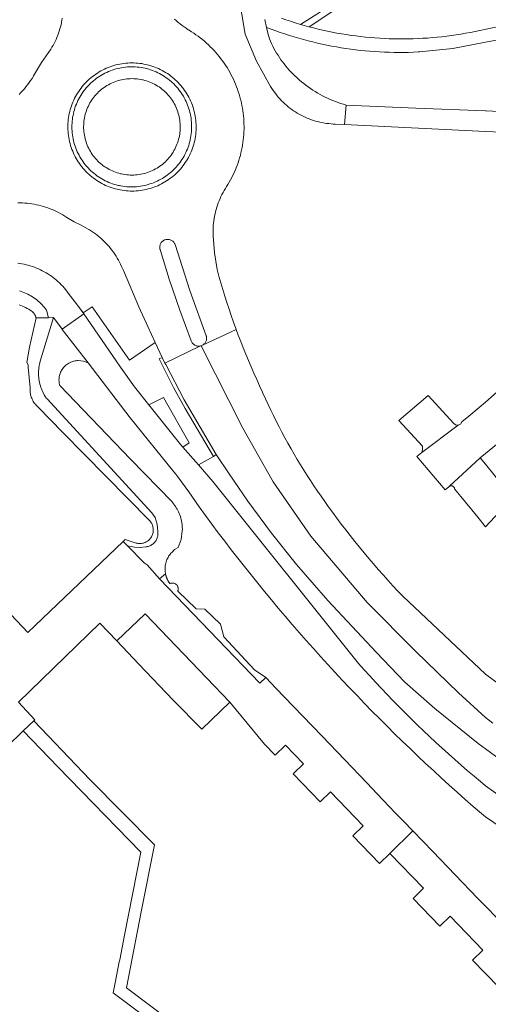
# Model space of a CAD drawing. Extents: x 146402 to 164798, y 455483 to 464134.
# Tile 315 of 575: x 158442 to 158500, y 460355 to 460479. Entities that reach past the tile are written whole.
import ezdxf

# ---------------------------------------------------------------- set-up
doc = ezdxf.new("R2010")
doc.units = 0
doc.header["$LTSCALE"] = 0.2
for name, color, linetype, lineweight in [('B-XX-VH-VERHARDING_ASFALT-GV', 252, 'CONTINUOUS', 18), ('B-XX-VH-VERHARDING_BETONSTRAATSTEEN-GV', 252, 'CONTINUOUS', 18), ('B-XX-VH-VERHARDING_HALFVERHARDING-GV', 252, 'CONTINUOUS', 18), ('B-XX-VH-VERHARDING_STRAATBAKSTEEN-GV', 252, 'CONTINUOUS', 18), ('B-XX-VH-VERHARDING_TEGEL-GV', 252, 'CONTINUOUS', 18)]:
    doc.layers.add(name, color=color, linetype=linetype, lineweight=lineweight)

msp = doc.modelspace()

# ---------------------------------------------------------------- linework, layer by layer
at = {"layer": 'B-XX-VH-VERHARDING_ASFALT-GV'}
for points in [[(158469.026, 460482.043), (158469.867, 460477.051), (158471.315, 460473.692), (158473.068, 460470.482), (158473.217, 460470.245), (158473.372, 460470.013), (158473.534, 460469.785), (158473.703, 460469.561), (158473.877, 460469.343), (158474.058, 460469.13), (158474.245, 460468.922), (158474.438, 460468.719), (158474.637, 460468.522), (158474.841, 460468.331), (158475.05, 460468.146), (158475.265, 460467.966), (158475.485, 460467.793), (158475.709, 460467.626), (158475.939, 460467.466), (158476.172, 460467.313), (158476.41, 460467.166), (158476.653, 460467.026), (158476.899, 460466.893), (158477.148, 460466.767), (158477.402, 460466.648), (158477.658, 460466.537), (158477.918, 460466.433), (158478.18, 460466.337), (158478.446, 460466.247), (158478.713, 460466.166), (158478.983, 460466.092), (158479.255, 460466.027), (158479.528, 460465.968), (158479.804, 460465.918), (158480.08, 460465.876), (158480.311, 460465.846), (158480.358, 460465.841), (158480.636, 460465.815), (158480.915, 460465.796), (158481.138, 460465.787), (158482.33, 460465.729), (158482.533, 460468.16), (158482.52, 460468.164), (158482.182, 460468.264), (158481.847, 460468.373), (158481.515, 460468.489), (158481.185, 460468.612), (158480.858, 460468.743), (158480.534, 460468.881), (158480.213, 460469.027), (158479.896, 460469.18), (158479.582, 460469.34), (158479.272, 460469.507), (158478.966, 460469.681), (158478.664, 460469.862), (158478.366, 460470.05), (158478.073, 460470.244), (158477.784, 460470.445), (158477.499, 460470.653), (158477.219, 460470.867), (158476.945, 460471.087), (158476.675, 460471.314), (158476.592, 460471.386), (158476.343, 460471.609), (158476.1, 460471.837), (158475.862, 460472.071), (158475.63, 460472.311), (158475.404, 460472.557), (158475.183, 460472.807), (158474.969, 460473.063), (158474.761, 460473.324), (158474.56, 460473.59), (158474.364, 460473.861), (158474.175, 460474.136), (158473.993, 460474.416), (158473.818, 460474.7), (158473.649, 460474.988), (158473.488, 460475.28), (158473.333, 460475.576), (158473.186, 460475.876), (158473.046, 460476.179), (158472.913, 460476.485), (158472.734, 460477.193), (158472.569, 460477.905), (158472.359, 460478.913)], [(158441.382, 460455.915), (158441.676, 460455.913), (158441.971, 460455.903), (158442.265, 460455.885), (158442.558, 460455.86), (158442.851, 460455.826), (158443.143, 460455.784), (158443.433, 460455.735), (158443.722, 460455.677), (158444.009, 460455.612), (158444.295, 460455.539), (158444.578, 460455.459), (158444.859, 460455.37), (158445.138, 460455.274), (158445.414, 460455.171), (158445.687, 460455.06), (158445.956, 460454.941), (158446.223, 460454.816), (158446.486, 460454.683), (158446.745, 460454.543), (158447.001, 460454.396), (158447.252, 460454.242), (158447.499, 460454.082), (158448.416, 460453.533), (158449.318, 460453.09), (158450.21, 460452.626), (158450.367, 460452.528), (158450.614, 460452.367), (158450.856, 460452.2), (158451.093, 460452.026), (158451.326, 460451.845), (158451.553, 460451.659), (158451.776, 460451.466), (158451.993, 460451.267), (158452.204, 460451.063), (158452.41, 460450.852), (158452.61, 460450.636), (158452.805, 460450.415), (158452.993, 460450.189), (158453.175, 460449.958), (158453.35, 460449.721), (158453.519, 460449.481), (158453.682, 460449.235), (158453.837, 460448.985), (158453.986, 460448.731), (158454.128, 460448.474), (158454.263, 460448.212), (158454.391, 460447.947), (158454.511, 460447.678), (158454.624, 460447.407), (158454.73, 460447.132), (158456.545, 460442.886), (158457.662, 460440.412), (158458.577, 460438.407), (158458.584, 460438.392), (158459.461, 460436.513), (158459.818, 460435.81), (158464.205, 460437.919), (158464.357, 460437.989), (158464.271, 460437.965), (158464.183, 460437.949), (158464.095, 460437.942), (158464.005, 460437.942), (158463.917, 460437.949), (158463.829, 460437.966), (158463.743, 460437.989), (158463.659, 460438.021), (158463.579, 460438.059), (158463.502, 460438.105), (158463.43, 460438.157), (158463.363, 460438.216), (158463.301, 460438.28), (158463.246, 460438.35), (158463.196, 460438.424), (158463.154, 460438.503), (158463.119, 460438.585), (158461.667, 460442.446), (158460.344, 460446.354), (158459.205, 460450.043), (158459.192, 460450.091), (158459.174, 460450.178), (158459.163, 460450.266), (158459.161, 460450.355), (158459.167, 460450.444), (158459.18, 460450.532), (158459.202, 460450.619), (158459.231, 460450.703), (158459.267, 460450.784), (158459.311, 460450.862), (158459.362, 460450.935), (158459.419, 460451.004), (158459.481, 460451.067), (158459.55, 460451.124), (158459.623, 460451.175), (158459.7, 460451.22), (158459.781, 460451.257), (158459.865, 460451.286), (158459.951, 460451.308), (158460.04, 460451.323), (158460.128, 460451.329), (158460.218, 460451.327), (158460.306, 460451.317), (158460.393, 460451.3), (158460.479, 460451.275), (158460.562, 460451.242), (158460.641, 460451.201), (158460.717, 460451.154), (158460.788, 460451.1), (158460.854, 460451.041), (158460.914, 460450.975), (158460.968, 460450.904), (158461.016, 460450.829), (158461.057, 460450.75), (158461.09, 460450.667), (158462.919, 460444.905), (158465.001, 460439.229), (158465.01, 460439.198), (158465.03, 460439.111), (158465.041, 460439.023), (158465.045, 460438.934), (158465.041, 460438.845), (158465.029, 460438.756), (158465.009, 460438.67), (158464.981, 460438.585), (158464.946, 460438.503), (158464.904, 460438.424), (158464.855, 460438.35), (158464.799, 460438.28), (158464.737, 460438.216), (158464.67, 460438.157), (158464.598, 460438.105), (158466.712, 460439.081), (158468.758, 460440.026), (158468.716, 460440.139), (158468.424, 460440.951), (158468.14, 460441.765), (158467.863, 460442.582), (158467.594, 460443.401), (158467.333, 460444.223), (158467.079, 460445.047), (158466.832, 460445.873), (158466.594, 460446.702), (158466.363, 460447.533), (158466.021, 460449.644), (158465.86, 460451.777), (158465.854, 460451.93), (158465.849, 460452.22), (158465.852, 460452.509), (158465.863, 460452.798), (158465.882, 460453.087), (158465.909, 460453.374), (158465.944, 460453.662), (158465.987, 460453.948), (158466.038, 460454.232), (158466.097, 460454.516), (158466.163, 460454.797), (158466.238, 460455.077), (158466.319, 460455.354), (158466.409, 460455.629), (158466.506, 460455.902), (158466.611, 460456.171), (158466.723, 460456.438), (158466.842, 460456.701), (158466.969, 460456.962), (158467.103, 460457.218), (158467.243, 460457.471), (158467.391, 460457.719), (158467.546, 460457.964), (158467.707, 460458.204), (158467.877, 460458.49), (158468.04, 460458.78), (158468.196, 460459.073), (158468.345, 460459.371), (158468.486, 460459.672), (158468.621, 460459.976), (158468.748, 460460.283), (158468.867, 460460.594), (158468.979, 460460.907), (158469.084, 460461.223), (158469.181, 460461.541), (158469.27, 460461.861), (158469.351, 460462.183), (158469.425, 460462.508), (158469.491, 460462.834), (158469.549, 460463.161), (158469.599, 460463.49), (158469.641, 460463.82), (158469.675, 460464.151), (158469.702, 460464.482), (158469.72, 460464.814), (158469.73, 460465.146), (158469.733, 460465.479), (158469.727, 460465.812), (158469.713, 460466.144), (158469.692, 460466.476), (158469.662, 460466.807), (158469.624, 460467.137), (158469.579, 460467.467), (158469.525, 460467.795), (158469.464, 460468.122), (158469.395, 460468.447), (158469.318, 460468.771), (158469.291, 460468.876), (158469.206, 460469.201), (158469.113, 460469.523), (158469.012, 460469.843), (158468.903, 460470.161), (158468.788, 460470.476), (158468.664, 460470.788), (158468.533, 460471.097), (158468.395, 460471.403), (158468.25, 460471.706), (158468.097, 460472.005), (158467.938, 460472.3), (158467.771, 460472.592), (158467.598, 460472.879), (158467.417, 460473.162), (158467.23, 460473.441), (158467.037, 460473.715), (158466.837, 460473.985), (158466.63, 460474.249), (158466.418, 460474.509), (158466.199, 460474.764), (158465.974, 460475.013), (158465.743, 460475.257), (158465.507, 460475.495), (158465.265, 460475.728), (158465.017, 460475.954), (158464.764, 460476.175), (158464.506, 460476.39), (158464.243, 460476.598), (158463.975, 460476.801), (158463.703, 460476.996), (158463.425, 460477.185), (158463.143, 460477.368), (158462.857, 460477.544), (158462.808, 460477.573), (158462.729, 460477.624), (158462.473, 460477.795), (158462.221, 460477.973), (158461.974, 460478.157), (158461.731, 460478.348), (158461.494, 460478.544), (158461.262, 460478.747), (158461.035, 460478.956)], [(158446.945, 460479.077), (158446.902, 460478.801), (158446.851, 460478.527), (158446.792, 460478.253), (158446.725, 460477.982), (158446.651, 460477.713), (158446.569, 460477.446), (158446.479, 460477.181), (158446.382, 460476.919), (158446.277, 460476.66), (158446.165, 460476.404), (158446.045, 460476.151), (158445.919, 460475.902), (158445.785, 460475.657), (158445.644, 460475.415), (158445.497, 460475.178), (158444.941, 460474.331), (158444.357, 460473.503), (158443.85, 460472.664), (158443.354, 460471.819), (158443.334, 460471.786), (158443.159, 460471.514), (158442.979, 460471.245), (158442.791, 460470.982), (158442.598, 460470.723), (158442.398, 460470.469), (158442.191, 460470.22), (158441.979, 460469.977), (158441.76, 460469.738), (158441.536, 460469.506)], [(158522.089, 460466.297), (158500.071, 460467.437), (158500.001, 460467.441), (158499.998, 460467.441), (158491.286, 460467.8), (158482.533, 460468.16), (158482.33, 460465.729), (158500, 460464.864), (158521.919, 460463.932)], [(158441.578, 460444.859), (158441.793, 460444.793), (158442.005, 460444.72), (158442.214, 460444.639), (158442.42, 460444.551), (158442.623, 460444.455), (158442.822, 460444.352), (158443.018, 460444.243), (158443.209, 460444.126), (158443.397, 460444.003), (158443.58, 460443.873), (158443.758, 460443.736), (158443.931, 460443.594), (158444.098, 460443.445), (158444.261, 460443.29), (158444.418, 460443.13), (158444.569, 460442.964), (158444.714, 460442.793), (158444.853, 460442.617), (158444.985, 460442.436), (158445.207, 460441.484), (158445.856, 460441.519), (158446.947, 460440.05), (158449.642, 460442.011), (158448.85, 460443.057), (158447.68, 460444.602), (158447.519, 460444.819), (158447.352, 460445.032), (158447.179, 460445.239), (158447, 460445.441), (158446.815, 460445.637), (158446.624, 460445.829), (158446.428, 460446.014), (158446.226, 460446.194), (158446.019, 460446.367), (158445.806, 460446.534), (158445.589, 460446.695), (158445.368, 460446.849), (158445.142, 460446.997), (158444.911, 460447.138), (158444.677, 460447.272), (158444.438, 460447.399), (158444.196, 460447.519), (158443.951, 460447.632), (158443.702, 460447.737), (158443.451, 460447.835), (158443.196, 460447.926), (158442.939, 460448.009), (158442.68, 460448.084), (158442.418, 460448.152), (158442.155, 460448.211), (158441.89, 460448.263), (158441.623, 460448.308), (158441.356, 460448.344)], [(158511.503, 460374.64), (158500, 460382.817), (158499.391, 460383.322), (158498.573, 460384.008), (158497.76, 460384.7), (158496.953, 460385.398), (158496.151, 460386.102), (158495.355, 460386.813), (158494.563, 460387.529), (158493.777, 460388.251), (158492.997, 460388.979), (158492.222, 460389.713), (158491.453, 460390.453), (158490.689, 460391.198), (158489.93, 460391.949), (158489.178, 460392.706), (158488.431, 460393.468), (158487.69, 460394.236), (158486.954, 460395.01), (158486.225, 460395.789), (158485.501, 460396.573), (158484.783, 460397.363), (158484.071, 460398.158), (158465.806, 460420.98), (158464.011, 460423.034), (158462.042, 460425.286), (158461.812, 460425.548), (158457.808, 460430.585), (158456.017, 460432.838), (158454.261, 460435.321), (158449.582, 460442.121), (158449.571, 460442.136), (158448.85, 460443.057), (158449.642, 460442.011), (158446.947, 460440.05), (158446.951, 460440.045), (158450.191, 460435.827), (158455.458, 460428.929), (158460.925, 460422.187), (158461.187, 460421.875), (158461.449, 460421.562), (158462.795, 460419.689), (158464.098, 460417.786), (158464.89, 460416.702), (158465.689, 460415.622), (158466.494, 460414.547), (158467.305, 460413.477), (158468.123, 460412.412), (158468.947, 460411.351), (158469.777, 460410.296), (158470.614, 460409.245), (158471.457, 460408.2), (158472.306, 460407.16), (158473.161, 460406.124), (158474.023, 460405.094), (158474.89, 460404.069), (158475.764, 460403.049), (158476.643, 460402.034), (158477.529, 460401.025), (158478.421, 460400.021), (158479.319, 460399.022), (158480.222, 460398.029), (158481.132, 460397.041), (158482.047, 460396.058), (158482.968, 460395.081), (158483.895, 460394.109), (158484.828, 460393.143), (158485.767, 460392.183), (158486.711, 460391.228), (158487.661, 460390.279), (158488.617, 460389.335), (158489.578, 460388.397), (158490.545, 460387.465), (158491.517, 460386.539), (158492.495, 460385.619), (158493.478, 460384.704), (158494.466, 460383.795), (158495.46, 460382.892), (158496.46, 460381.995), (158497.465, 460381.104), (158498.475, 460380.219), (158499.49, 460379.34), (158500.002, 460378.901), (158510.936, 460371.486)], [(158502.709, 460394.791), (158499.99, 460396.811), (158489.624, 460406.586), (158489.028, 460407.216), (158488.403, 460407.888), (158487.785, 460408.565), (158487.172, 460409.248), (158486.565, 460409.936), (158485.964, 460410.63), (158485.369, 460411.328), (158484.78, 460412.032), (158484.197, 460412.741), (158483.621, 460413.455), (158483.051, 460414.174), (158482.487, 460414.898), (158481.929, 460415.626), (158481.378, 460416.36), (158480.833, 460417.098), (158480.295, 460417.841), (158479.763, 460418.589), (158479.383, 460419.128), (158478.938, 460419.772), (158478.5, 460420.42), (158478.068, 460421.073), (158477.643, 460421.73), (158477.225, 460422.391), (158476.814, 460423.057), (158476.409, 460423.726), (158476.012, 460424.4), (158475.621, 460425.078), (158475.238, 460425.76), (158474.861, 460426.445), (158474.491, 460427.135), (158474.128, 460427.828), (158473.773, 460428.525), (158473.424, 460429.225), (158473.083, 460429.929), (158472.749, 460430.637), (158472.422, 460431.348), (158472.103, 460432.062), (158472.044, 460432.187), (158471.678, 460432.968), (158471.319, 460433.752), (158470.968, 460434.54), (158470.624, 460435.33), (158470.288, 460436.124), (158469.959, 460436.922), (158469.637, 460437.722), (158469.323, 460438.525), (158469.016, 460439.331), (158468.758, 460440.026), (158466.712, 460439.081), (158464.598, 460438.105), (158464.521, 460438.059), (158464.441, 460438.02), (158464.357, 460437.989), (158469.576, 460427.641), (158473.394, 460420.941), (158478.116, 460414.128), (158485.166, 460405.801), (158491.251, 460399.663), (158496.604, 460394.446), (158500, 460391.353), (158500.943, 460390.669)], [(158500.943, 460390.669), (158500, 460391.353), (158496.604, 460394.446), (158491.251, 460399.663), (158485.166, 460405.801), (158478.116, 460414.128), (158473.394, 460420.941), (158469.576, 460427.641), (158464.357, 460437.989), (158464.205, 460437.919), (158459.818, 460435.81), (158459.917, 460435.616), (158462.237, 460431.223), (158466.244, 460424.356), (158467.852, 460421.931), (158468.481, 460420.987), (158470.21, 460418.514), (158473.19, 460414.467), (158476.326, 460410.57), (158480.259, 460406.028), (158485.711, 460400.17), (158486.284, 460399.569), (158489.874, 460395.803), (158493.657, 460392.498), (158499.106, 460388.103), (158500, 460387.451), (158502.344, 460385.741)]]:
    msp.add_lwpolyline(points, dxfattribs=at)
msp.add_lwpolyline([(158455.409, 460473.455), (158455.662, 460473.46), (158455.916, 460473.457), (158456.169, 460473.446), (158456.422, 460473.426), (158456.674, 460473.399), (158456.925, 460473.364), (158457.175, 460473.321), (158457.423, 460473.27), (158457.572, 460473.236), (158457.817, 460473.172), (158458.061, 460473.102), (158458.302, 460473.023), (158458.54, 460472.937), (158458.776, 460472.843), (158459.008, 460472.742), (158459.238, 460472.634), (158459.463, 460472.518), (158459.685, 460472.396), (158459.903, 460472.266), (158460.117, 460472.13), (158460.326, 460471.987), (158460.531, 460471.838), (158460.731, 460471.682), (158460.926, 460471.519), (158461.116, 460471.351), (158461.3, 460471.177), (158461.479, 460470.997), (158461.652, 460470.812), (158461.819, 460470.621), (158461.979, 460470.425), (158462.134, 460470.225), (158462.282, 460470.019), (158462.424, 460469.809), (158462.559, 460469.594), (158462.687, 460469.375), (158462.808, 460469.153), (158462.922, 460468.926), (158463.029, 460468.696), (158463.129, 460468.463), (158463.221, 460468.227), (158463.306, 460467.988), (158463.383, 460467.747), (158463.452, 460467.503), (158463.514, 460467.257), (158463.568, 460467.009), (158463.614, 460466.76), (158463.652, 460466.509), (158463.683, 460466.257), (158463.705, 460466.005), (158463.719, 460465.752), (158463.726, 460465.498), (158463.724, 460465.245), (158463.714, 460464.991), (158463.697, 460464.738), (158463.671, 460464.486), (158463.637, 460464.235), (158463.596, 460463.985), (158463.547, 460463.736), (158463.49, 460463.489), (158463.425, 460463.244), (158463.352, 460463.001), (158463.272, 460462.761), (158463.184, 460462.523), (158463.089, 460462.288), (158462.986, 460462.056), (158462.876, 460461.828), (158462.759, 460461.603), (158462.635, 460461.382), (158462.504, 460461.165), (158462.366, 460460.952), (158462.222, 460460.743), (158462.071, 460460.54), (158461.914, 460460.341), (158461.75, 460460.147), (158461.581, 460459.958), (158461.405, 460459.775), (158461.224, 460459.598), (158461.038, 460459.426), (158460.846, 460459.26), (158460.649, 460459.101), (158460.447, 460458.948), (158460.24, 460458.801), (158460.029, 460458.661), (158459.814, 460458.527), (158459.594, 460458.4), (158459.37, 460458.281), (158459.143, 460458.168), (158458.913, 460458.063), (158458.679, 460457.965), (158458.442, 460457.874), (158458.202, 460457.791), (158457.96, 460457.716), (158457.716, 460457.648), (158457.47, 460457.588), (158457.222, 460457.536), (158456.972, 460457.492), (158456.721, 460457.455), (158456.469, 460457.427), (158456.216, 460457.406), (158455.963, 460457.394), (158455.71, 460457.389), (158455.456, 460457.392), (158455.203, 460457.404), (158454.95, 460457.423), (158454.698, 460457.451), (158454.447, 460457.486), (158454.197, 460457.529), (158453.949, 460457.58), (158453.81, 460457.612), (158453.565, 460457.675), (158453.321, 460457.746), (158453.08, 460457.824), (158452.842, 460457.91), (158452.606, 460458.004), (158452.373, 460458.105), (158452.144, 460458.213), (158451.918, 460458.328), (158451.696, 460458.451), (158451.478, 460458.58), (158451.264, 460458.716), (158451.055, 460458.859), (158450.85, 460459.008), (158450.65, 460459.164), (158450.455, 460459.326), (158450.265, 460459.494), (158450.081, 460459.668), (158449.902, 460459.848), (158449.729, 460460.033), (158449.562, 460460.224), (158449.401, 460460.42), (158449.246, 460460.62), (158449.098, 460460.826), (158448.956, 460461.036), (158448.821, 460461.251), (158448.692, 460461.469), (158448.571, 460461.692), (158448.457, 460461.918), (158448.35, 460462.148), (158448.25, 460462.381), (158448.158, 460462.617), (158448.073, 460462.856), (158447.995, 460463.098), (158447.926, 460463.341), (158447.864, 460463.587), (158447.81, 460463.835), (158447.764, 460464.084), (158447.725, 460464.335), (158447.695, 460464.586), (158447.672, 460464.839), (158447.658, 460465.092), (158447.651, 460465.345), (158447.653, 460465.599), (158447.662, 460465.852), (158447.68, 460466.105), (158447.705, 460466.358), (158447.739, 460466.609), (158447.78, 460466.859), (158447.829, 460467.108), (158447.886, 460467.355), (158447.951, 460467.6), (158448.023, 460467.843), (158448.104, 460468.083), (158448.191, 460468.321), (158448.286, 460468.556), (158448.389, 460468.788), (158448.499, 460469.017), (158448.615, 460469.242), (158448.739, 460469.463), (158448.87, 460469.68), (158449.008, 460469.893), (158449.152, 460470.101), (158449.303, 460470.305), (158449.46, 460470.504), (158449.623, 460470.698), (158449.793, 460470.887), (158449.968, 460471.07), (158450.149, 460471.247), (158450.335, 460471.419), (158450.527, 460471.585), (158450.724, 460471.745), (158450.926, 460471.898), (158451.133, 460472.045), (158451.344, 460472.185), (158451.559, 460472.319), (158451.779, 460472.446), (158452.002, 460472.566), (158452.229, 460472.678), (158452.46, 460472.784), (158452.694, 460472.882), (158452.93, 460472.973), (158453.17, 460473.056), (158453.412, 460473.131), (158453.656, 460473.199), (158453.902, 460473.26), (158454.15, 460473.312), (158454.4, 460473.356), (158454.651, 460473.393), (158454.903, 460473.422), (158455.155, 460473.442)], close=True, dxfattribs=at)
at = {"layer": 'B-XX-VH-VERHARDING_BETONSTRAATSTEEN-GV'}
for points in [[(158455.858, 460472.97), (158455.612, 460472.972), (158455.367, 460472.965), (158455.122, 460472.951), (158454.877, 460472.929), (158454.633, 460472.898), (158454.391, 460472.86), (158454.15, 460472.813), (158453.91, 460472.76), (158453.672, 460472.698), (158453.437, 460472.628), (158453.204, 460472.551), (158452.973, 460472.466), (158452.746, 460472.374), (158452.521, 460472.275), (158452.3, 460472.168), (158452.083, 460472.054), (158451.869, 460471.933), (158451.659, 460471.805), (158451.454, 460471.67), (158451.253, 460471.529), (158451.057, 460471.381), (158450.866, 460471.227), (158450.68, 460471.067), (158450.499, 460470.901), (158450.324, 460470.729), (158450.154, 460470.552), (158449.99, 460470.369), (158449.833, 460470.18), (158449.681, 460469.987), (158449.536, 460469.789), (158449.398, 460469.586), (158449.266, 460469.379), (158449.141, 460469.168), (158449.023, 460468.953), (158448.912, 460468.734), (158448.808, 460468.511), (158448.711, 460468.285), (158448.622, 460468.056), (158448.541, 460467.825), (158448.466, 460467.591), (158448.4, 460467.354), (158448.341, 460467.116), (158448.291, 460466.876), (158448.248, 460466.634), (158448.213, 460466.391), (158448.185, 460466.147), (158448.166, 460465.902), (158448.155, 460465.657), (158448.152, 460465.411), (158448.157, 460465.166), (158448.169, 460464.921), (158448.19, 460464.676), (158448.219, 460464.432), (158448.255, 460464.189), (158448.3, 460463.948), (158448.352, 460463.708), (158448.413, 460463.47), (158448.48, 460463.234), (158448.556, 460463), (158448.639, 460462.769), (158448.73, 460462.541), (158448.828, 460462.316), (158448.933, 460462.094), (158449.045, 460461.876), (158449.165, 460461.661), (158449.291, 460461.451), (158449.424, 460461.245), (158449.564, 460461.043), (158449.711, 460460.845), (158449.863, 460460.653), (158450.022, 460460.466), (158450.187, 460460.284), (158450.358, 460460.108), (158450.534, 460459.937), (158450.716, 460459.772), (158450.903, 460459.613), (158451.095, 460459.46), (158451.293, 460459.314), (158451.494, 460459.174), (158451.7, 460459.04), (158451.911, 460458.914), (158452.125, 460458.794), (158452.343, 460458.682), (158452.565, 460458.576), (158452.79, 460458.478), (158453.019, 460458.387), (158453.25, 460458.304), (158453.483, 460458.229), (158453.719, 460458.161), (158453.957, 460458.1), (158454.059, 460458.077), (158454.3, 460458.03), (158454.542, 460457.99), (158454.786, 460457.959), (158455.03, 460457.935), (158455.275, 460457.92), (158455.521, 460457.912), (158455.766, 460457.913), (158456.012, 460457.921), (158456.257, 460457.938), (158456.501, 460457.962), (158456.744, 460457.994), (158456.987, 460458.034), (158457.227, 460458.083), (158457.466, 460458.139), (158457.704, 460458.202), (158457.939, 460458.274), (158458.171, 460458.353), (158458.401, 460458.439), (158458.628, 460458.533), (158458.851, 460458.634), (158459.072, 460458.743), (158459.288, 460458.859), (158459.501, 460458.981), (158459.709, 460459.111), (158459.914, 460459.247), (158460.114, 460459.39), (158460.308, 460459.539), (158460.499, 460459.695), (158460.683, 460459.856), (158460.863, 460460.024), (158461.037, 460460.197), (158461.205, 460460.376), (158461.367, 460460.56), (158461.523, 460460.75), (158461.673, 460460.944), (158461.817, 460461.144), (158461.954, 460461.347), (158462.084, 460461.556), (158462.207, 460461.768), (158462.324, 460461.984), (158462.433, 460462.204), (158462.535, 460462.427), (158462.63, 460462.654), (158462.717, 460462.883), (158462.797, 460463.115), (158462.869, 460463.35), (158462.934, 460463.587), (158462.99, 460463.826), (158463.04, 460464.067), (158463.081, 460464.309), (158463.114, 460464.552), (158463.139, 460464.796), (158463.156, 460465.041), (158463.166, 460465.286), (158463.167, 460465.532), (158463.16, 460465.777), (158463.145, 460466.023), (158463.123, 460466.267), (158463.092, 460466.511), (158463.053, 460466.753), (158463.007, 460466.994), (158462.953, 460467.234), (158462.891, 460467.471), (158462.821, 460467.707), (158462.744, 460467.94), (158462.659, 460468.17), (158462.566, 460468.398), (158462.466, 460468.622), (158462.359, 460468.843), (158462.245, 460469.06), (158462.124, 460469.274), (158461.996, 460469.484), (158461.861, 460469.689), (158461.72, 460469.889), (158461.572, 460470.085), (158461.418, 460470.277), (158461.257, 460470.462), (158461.091, 460470.643), (158460.919, 460470.818), (158460.741, 460470.988), (158460.558, 460471.151), (158460.37, 460471.309), (158460.176, 460471.46), (158459.978, 460471.605), (158459.775, 460471.743), (158459.568, 460471.875), (158459.356, 460472), (158459.141, 460472.118), (158458.922, 460472.229), (158458.699, 460472.332), (158458.474, 460472.429), (158458.245, 460472.517), (158458.013, 460472.599), (158457.779, 460472.673), (158457.542, 460472.739), (158457.318, 460472.794), (158457.077, 460472.843), (158456.835, 460472.885), (158456.592, 460472.918), (158456.348, 460472.943), (158456.103, 460472.961)], [(158455.466, 460471.482), (158455.686, 460471.485), (158455.906, 460471.481), (158456.126, 460471.468), (158456.345, 460471.447), (158456.563, 460471.419), (158456.78, 460471.382), (158456.995, 460471.338), (158457.073, 460471.32), (158457.286, 460471.266), (158457.497, 460471.204), (158457.706, 460471.134), (158457.912, 460471.057), (158458.115, 460470.973), (158458.315, 460470.881), (158458.511, 460470.782), (158458.703, 460470.675), (158458.892, 460470.562), (158459.076, 460470.442), (158459.256, 460470.316), (158459.431, 460470.183), (158459.602, 460470.043), (158459.766, 460469.898), (158459.926, 460469.747), (158460.08, 460469.59), (158460.228, 460469.427), (158460.37, 460469.26), (158460.506, 460469.087), (158460.636, 460468.909), (158460.759, 460468.727), (158460.876, 460468.54), (158460.985, 460468.35), (158461.088, 460468.155), (158461.183, 460467.957), (158461.271, 460467.755), (158461.352, 460467.551), (158461.425, 460467.343), (158461.49, 460467.133), (158461.548, 460466.921), (158461.599, 460466.707), (158461.641, 460466.491), (158461.675, 460466.274), (158461.702, 460466.056), (158461.721, 460465.837), (158461.731, 460465.617), (158461.734, 460465.397), (158461.729, 460465.177), (158461.715, 460464.958), (158461.694, 460464.739), (158461.665, 460464.521), (158461.627, 460464.304), (158461.582, 460464.089), (158461.529, 460463.876), (158461.469, 460463.664), (158461.401, 460463.455), (158461.325, 460463.249), (158461.242, 460463.045), (158461.151, 460462.845), (158461.053, 460462.648), (158460.948, 460462.454), (158460.836, 460462.265), (158460.718, 460462.08), (158460.592, 460461.899), (158460.46, 460461.723), (158460.322, 460461.552), (158460.178, 460461.386), (158460.028, 460461.225), (158459.872, 460461.071), (158459.71, 460460.921), (158459.543, 460460.778), (158459.372, 460460.641), (158459.195, 460460.51), (158459.013, 460460.386), (158458.828, 460460.268), (158458.637, 460460.157), (158458.444, 460460.054), (158458.246, 460459.957), (158458.045, 460459.867), (158457.841, 460459.785), (158457.634, 460459.711), (158457.425, 460459.644), (158457.213, 460459.584), (158456.999, 460459.533), (158456.784, 460459.489), (158456.567, 460459.453), (158456.349, 460459.425), (158456.13, 460459.405), (158455.91, 460459.393), (158455.69, 460459.389), (158455.47, 460459.393), (158455.251, 460459.405), (158455.032, 460459.425), (158454.813, 460459.453), (158454.597, 460459.488), (158454.381, 460459.532), (158454.265, 460459.558), (158454.052, 460459.613), (158453.841, 460459.676), (158453.633, 460459.746), (158453.427, 460459.824), (158453.225, 460459.909), (158453.025, 460460.002), (158452.829, 460460.102), (158452.637, 460460.209), (158452.449, 460460.322), (158452.265, 460460.443), (158452.085, 460460.57), (158451.911, 460460.703), (158451.741, 460460.843), (158451.576, 460460.989), (158451.417, 460461.141), (158451.264, 460461.298), (158451.116, 460461.461), (158450.974, 460461.63), (158450.839, 460461.803), (158450.71, 460461.981), (158450.587, 460462.164), (158450.472, 460462.351), (158450.363, 460462.542), (158450.261, 460462.737), (158450.166, 460462.935), (158450.079, 460463.137), (158449.999, 460463.342), (158449.926, 460463.549), (158449.861, 460463.759), (158449.804, 460463.972), (158449.754, 460464.186), (158449.713, 460464.402), (158449.679, 460464.619), (158449.653, 460464.838), (158449.635, 460465.057), (158449.625, 460465.277), (158449.623, 460465.496), (158449.629, 460465.716), (158449.644, 460465.936), (158449.666, 460466.155), (158449.696, 460466.372), (158449.733, 460466.589), (158449.779, 460466.804), (158449.833, 460467.017), (158449.894, 460467.229), (158449.963, 460467.438), (158450.039, 460467.644), (158450.123, 460467.847), (158450.214, 460468.047), (158450.313, 460468.244), (158450.418, 460468.437), (158450.531, 460468.626), (158450.65, 460468.81), (158450.776, 460468.991), (158450.909, 460469.166), (158451.047, 460469.337), (158451.192, 460469.503), (158451.343, 460469.663), (158451.499, 460469.817), (158451.661, 460469.966), (158451.828, 460470.109), (158452.001, 460470.245), (158452.178, 460470.376), (158452.36, 460470.499), (158452.546, 460470.616), (158452.736, 460470.726), (158452.931, 460470.83), (158453.128, 460470.926), (158453.33, 460471.014), (158453.534, 460471.096), (158453.741, 460471.17), (158453.951, 460471.236), (158454.163, 460471.295), (158454.377, 460471.345), (158454.592, 460471.389), (158454.81, 460471.424), (158455.028, 460471.451), (158455.247, 460471.47)], [(158460.218, 460451.327), (158460.128, 460451.329), (158460.04, 460451.323), (158459.951, 460451.308), (158459.865, 460451.286), (158459.781, 460451.257), (158459.7, 460451.22), (158459.623, 460451.175), (158459.55, 460451.124), (158459.481, 460451.067), (158459.419, 460451.004), (158459.362, 460450.935), (158459.311, 460450.862), (158459.267, 460450.784), (158459.231, 460450.703), (158459.202, 460450.619), (158459.18, 460450.532), (158459.167, 460450.444), (158459.161, 460450.355), (158459.163, 460450.266), (158459.174, 460450.178), (158459.192, 460450.091), (158459.205, 460450.043), (158460.344, 460446.354), (158461.667, 460442.446), (158463.119, 460438.585), (158463.154, 460438.503), (158463.196, 460438.424), (158463.246, 460438.35), (158463.301, 460438.28), (158463.363, 460438.216), (158463.43, 460438.157), (158463.502, 460438.105), (158463.579, 460438.059), (158463.659, 460438.021), (158463.743, 460437.989), (158463.829, 460437.966), (158463.917, 460437.949), (158464.005, 460437.942), (158464.095, 460437.942), (158464.183, 460437.949), (158464.271, 460437.965), (158464.357, 460437.989), (158464.441, 460438.02), (158464.521, 460438.059), (158464.598, 460438.105), (158464.67, 460438.157), (158464.737, 460438.216), (158464.799, 460438.28), (158464.855, 460438.35), (158464.904, 460438.424), (158464.946, 460438.503), (158464.981, 460438.585), (158465.009, 460438.67), (158465.029, 460438.756), (158465.041, 460438.845), (158465.045, 460438.934), (158465.041, 460439.023), (158465.03, 460439.111), (158465.01, 460439.198), (158465.001, 460439.229), (158462.919, 460444.905), (158461.09, 460450.667), (158461.057, 460450.75), (158461.016, 460450.829), (158460.968, 460450.904), (158460.914, 460450.975), (158460.854, 460451.041), (158460.788, 460451.1), (158460.717, 460451.154), (158460.641, 460451.201), (158460.562, 460451.242), (158460.479, 460451.275), (158460.393, 460451.3), (158460.306, 460451.317)], [(158446.947, 460440.05), (158445.856, 460441.519), (158444.194, 460436.06), (158444.139, 460435.858), (158444.092, 460435.655), (158444.052, 460435.45), (158444.021, 460435.243), (158443.997, 460435.036), (158443.982, 460434.827), (158443.974, 460434.619), (158443.975, 460434.41), (158443.983, 460434.201), (158443.999, 460433.993), (158444.024, 460433.785), (158444.056, 460433.579), (158444.096, 460433.374), (158444.144, 460433.17), (158444.2, 460432.969), (158444.263, 460432.77), (158444.334, 460432.573), (158444.413, 460432.38), (158444.498, 460432.189), (158444.591, 460432.002), (158444.692, 460431.819), (158444.799, 460431.639), (158444.912, 460431.464), (158444.942, 460431.421), (158445.041, 460431.315), (158458.166, 460417.035), (158458.584, 460416.462), (158458.733, 460416.048), (158458.843, 460415.594), (158458.926, 460414.708), (158458.927, 460414.705), (158458.94, 460414.59), (158458.945, 460414.474), (158458.942, 460414.358), (158458.932, 460414.242), (158458.913, 460414.127), (158458.887, 460414.013), (158458.852, 460413.902), (158458.811, 460413.793), (158458.762, 460413.688), (158458.705, 460413.586), (158458.642, 460413.488), (158458.573, 460413.394), (158458.497, 460413.306), (158458.415, 460413.223), (158458.328, 460413.146), (158458.235, 460413.075), (158458.138, 460413.011), (158458.037, 460412.953), (158457.932, 460412.903), (158457.824, 460412.86), (158457.713, 460412.824), (158457.6, 460412.796), (158457.485, 460412.776), (158457.422, 460412.769), (158456.718, 460412.706), (158456.008, 460412.742), (158455.593, 460412.807), (158455.139, 460412.878), (158457.195, 460410.765), (158457.59, 460410.52), (158459.15, 460408.74), (158459.888, 460409.386), (158459.872, 460409.477), (158459.85, 460409.632), (158459.836, 460409.788), (158459.83, 460409.944), (158459.832, 460410.101), (158459.842, 460410.257), (158459.861, 460410.413), (158459.887, 460410.567), (158459.92, 460410.72), (158459.962, 460410.871), (158460.011, 460411.02), (158460.068, 460411.166), (158460.133, 460411.309), (158460.204, 460411.448), (158460.282, 460411.584), (158460.368, 460411.715), (158460.459, 460411.842), (158460.558, 460411.964), (158460.662, 460412.081), (158461.035, 460412.418), (158461.458, 460412.69), (158461.836, 460413.702), (158461.995, 460414.771), (158462, 460414.974), (158461.996, 460415.177), (158461.985, 460415.38), (158461.966, 460415.582), (158461.938, 460415.783), (158461.903, 460415.983), (158461.86, 460416.181), (158461.809, 460416.378), (158461.751, 460416.573), (158461.684, 460416.764), (158461.611, 460416.954), (158461.53, 460417.14), (158461.441, 460417.323), (158461.346, 460417.502), (158461.243, 460417.677), (158461.134, 460417.848), (158461.018, 460418.015), (158460.896, 460418.177), (158460.767, 460418.334), (158460.71, 460418.4), (158458.997, 460420.159), (158455.5, 460423.75), (158446.624, 460433.008), (158446.623, 460433.011), (158446.59, 460433.146), (158446.564, 460433.284), (158446.546, 460433.423), (158446.536, 460433.563), (158446.534, 460433.704), (158446.539, 460433.844), (158446.553, 460433.984), (158446.575, 460434.122), (158446.605, 460434.26), (158446.642, 460434.395), (158446.687, 460434.528), (158446.74, 460434.658), (158446.8, 460434.785), (158446.867, 460434.908), (158446.941, 460435.028), (158447.021, 460435.142), (158447.108, 460435.253), (158447.202, 460435.358), (158447.301, 460435.457), (158447.405, 460435.551), (158447.515, 460435.639), (158447.629, 460435.72), (158447.748, 460435.794), (158447.871, 460435.862), (158447.998, 460435.923), (158448.128, 460435.976), (158448.26, 460436.022), (158448.396, 460436.06), (158448.533, 460436.09), (158448.671, 460436.113), (158448.811, 460436.127), (158448.951, 460436.134), (158449.591, 460436.063), (158450.191, 460435.827), (158446.951, 460440.045)], [(158459.818, 460435.81), (158459.461, 460436.513), (158459.087, 460436.335), (158460.888, 460432.757), (158462.351, 460430.133), (158465.905, 460424.117), (158466.244, 460424.356), (158462.237, 460431.223), (158459.917, 460435.616)], [(158495.995, 460428.284), (158492.799, 460431.742), (158489.158, 460428.628), (158492.111, 460425.378), (158492.114, 460424.974), (158492.008, 460424.584), (158496.565, 460428.034), (158496.244, 460428.078)], [(158500, 460423.119), (158499.329, 460423.93), (158495.486, 460420.365), (158495.533, 460420.391), (158495.587, 460420.413), (158495.643, 460420.427), (158495.7, 460420.433), (158495.758, 460420.431), (158495.815, 460420.421), (158495.87, 460420.404), (158495.922, 460420.379), (158495.97, 460420.347), (158496.013, 460420.308), (158496.05, 460420.264), (158496.082, 460420.216), (158496.106, 460420.163), (158496.122, 460420.108), (158496.131, 460420.051), (158498.857, 460416.702), (158500, 460415.297), (158502.989, 460418.443), (158503.438, 460418.916), (158502.438, 460420.139)], [(158459.899, 460409.333), (158459.888, 460409.386), (158459.15, 460408.74), (158471.72, 460395.68), (158472.45, 460396.4), (158471.06, 460397.35), (158467.2, 460401.49), (158466.78, 460403.09), (158464.83, 460404.95), (158463.75, 460405), (158461.413, 460407.207), (158461.441, 460407.277), (158461.462, 460407.35), (158461.475, 460407.425), (158461.48, 460407.501), (158461.477, 460407.577), (158461.466, 460407.652), (158461.447, 460407.725), (158461.42, 460407.797), (158461.387, 460407.864), (158461.346, 460407.928), (158461.299, 460407.988), (158461.245, 460408.042), (158461.187, 460408.09), (158461.123, 460408.132), (158461.056, 460408.166), (158460.985, 460408.194), (158460.912, 460408.214), (158460.837, 460408.226), (158460.761, 460408.23), (158460.685, 460408.226), (158460.611, 460408.215), (158460.537, 460408.195), (158460.466, 460408.168), (158460.433, 460408.152), (158460.401, 460408.196), (158460.37, 460408.241), (158460.34, 460408.286), (158460.31, 460408.332), (158460.282, 460408.378), (158460.254, 460408.425), (158460.227, 460408.472), (158460.201, 460408.519), (158460.175, 460408.567), (158460.151, 460408.616), (158460.127, 460408.665), (158460.104, 460408.714), (158460.094, 460408.738), (158460.082, 460408.764), (158460.061, 460408.814), (158460.041, 460408.865), (158460.021, 460408.916), (158460.003, 460408.967), (158459.985, 460409.018), (158459.969, 460409.07), (158459.953, 460409.122), (158459.938, 460409.174), (158459.924, 460409.227), (158459.911, 460409.28)], [(158467.945, 460393.277), (158457.331, 460404.348), (158453.787, 460400.971), (158456.53, 460398.07), (158460.86, 460393.56), (158464.426, 460389.9)]]:
    msp.add_lwpolyline(points, close=True, dxfattribs=at)
for points in [[(158441.532, 460443.122), (158441.741, 460443.047), (158441.947, 460442.965), (158442.15, 460442.875), (158442.349, 460442.779), (158442.545, 460442.675), (158442.736, 460442.564), (158442.924, 460442.446), (158442.947, 460442.433), (158442.97, 460442.42), (158442.992, 460442.406), (158443.014, 460442.392), (158443.036, 460442.378), (158443.058, 460442.363), (158443.08, 460442.348), (158443.101, 460442.333), (158443.122, 460442.317), (158443.142, 460442.301), (158443.163, 460442.284), (158443.183, 460442.267), (158443.203, 460442.249), (158443.222, 460442.232), (158443.241, 460442.214), (158443.26, 460442.196), (158443.278, 460442.177), (158443.297, 460442.158), (158443.314, 460442.139), (158443.332, 460442.119), (158443.349, 460442.099), (158443.366, 460442.079), (158443.382, 460442.058), (158443.39, 460442.048), (158443.398, 460442.038), (158443.414, 460442.016), (158443.429, 460441.995), (158443.444, 460441.973), (158443.459, 460441.951), (158443.473, 460441.929), (158443.486, 460441.907), (158443.5, 460441.884), (158443.513, 460441.862), (158443.525, 460441.839), (158443.538, 460441.815), (158443.549, 460441.792), (158443.561, 460441.768), (158443.572, 460441.744), (158443.582, 460441.72), (158443.592, 460441.696), (158443.602, 460441.671), (158443.611, 460441.647), (158443.62, 460441.622), (158443.628, 460441.597), (158443.636, 460441.572), (158443.644, 460441.547), (158443.65, 460441.521), (158443.657, 460441.496), (158445.207, 460441.484), (158444.985, 460442.436), (158444.853, 460442.617), (158444.714, 460442.793), (158444.569, 460442.964), (158444.418, 460443.13), (158444.261, 460443.29), (158444.098, 460443.445), (158443.931, 460443.594), (158443.758, 460443.736), (158443.58, 460443.873), (158443.397, 460444.003), (158443.209, 460444.126), (158443.018, 460444.243), (158442.822, 460444.352), (158442.623, 460444.455), (158442.42, 460444.551), (158442.214, 460444.639), (158442.005, 460444.72), (158441.793, 460444.793), (158441.578, 460444.859)], [(158501.46, 460432.21), (158500, 460430.931), (158499.23, 460430.26), (158497.925, 460429.17), (158497.043, 460428.432), (158496.861, 460428.165), (158496.565, 460428.034), (158492.008, 460424.584), (158491.411, 460424.115), (158494.939, 460419.939), (158495.39, 460420.277), (158495.397, 460420.286), (158495.437, 460420.327), (158495.483, 460420.362), (158495.486, 460420.365), (158499.329, 460423.93), (158500, 460424.478), (158502.57, 460426.57)], [(158439.978, 460387.671), (158442.06, 460389.69), (158443.37, 460390.95), (158443.497, 460391.073), (158441.44, 460393.3), (158451.67, 460403.21), (158453.787, 460400.971), (158457.331, 460404.348), (158467.945, 460393.277), (158472.3, 460388.04), (158473.62, 460386.66), (158474.92, 460387.91), (158477.2, 460385.54), (158475.9, 460384.29), (158479.27, 460380.8), (158480.58, 460382.06), (158484.68, 460377.8), (158483.37, 460376.54), (158486.72, 460373.05), (158488.03, 460374.31), (158490.896, 460377.158), (158489.721, 460378.375), (158488.82, 460379.29), (158488.674, 460379.42), (158486.425, 460381.788), (158485.116, 460383.167), (158479.515, 460389.019), (158478.264, 460390.325), (158474.766, 460393.98), (158473.779, 460395.011), (158472.45, 460396.4), (158471.72, 460395.68), (158459.15, 460408.74), (158457.59, 460410.52), (158457.195, 460410.765), (158455.139, 460412.878), (158454.574, 460413.458), (158442.63, 460402.04), (158440.529, 460404.227)], [(158503.824, 460363.738), (158500.304, 460367.396), (158500, 460367.711), (158499.022, 460368.723), (158493.388, 460374.571), (158492.177, 460375.83), (158490.896, 460377.158), (158488.03, 460374.31), (158492.23, 460369.96), (158490.92, 460368.69), (158494.28, 460365.21), (158495.57, 460366.45), (158499.68, 460362.19), (158498.38, 460360.94), (158500, 460359.257), (158501.74, 460357.45)]]:
    msp.add_lwpolyline(points, dxfattribs=at)
at = {"layer": 'B-XX-VH-VERHARDING_HALFVERHARDING-GV'}
for points in [[(158472.359, 460478.913), (158472.569, 460477.905), (158473.135, 460477.689), (158473.704, 460477.48), (158474.276, 460477.278), (158474.85, 460477.084), (158475.427, 460476.898), (158476.006, 460476.72), (158476.587, 460476.549), (158477.171, 460476.385), (158477.757, 460476.23), (158478.344, 460476.082), (158478.934, 460475.942), (158479.526, 460475.81), (158480.119, 460475.685), (158480.714, 460475.569), (158481.31, 460475.46), (158481.907, 460475.359), (158482.506, 460475.266), (158483.106, 460475.181), (158483.707, 460475.104), (158484.31, 460475.035), (158484.913, 460474.974), (158485.516, 460474.921), (158486.121, 460474.876), (158486.725, 460474.838), (158487.331, 460474.809), (158487.937, 460474.788), (158488.543, 460474.775), (158489.148, 460474.769), (158489.755, 460474.772), (158490.361, 460474.783), (158490.966, 460474.801), (158491.572, 460474.828), (158491.741, 460474.837), (158495.895, 460475.253), (158499.995, 460476.044), (158503.438, 460476.677)], [(158501.685, 460478.035), (158499.282, 460477.534), (158498.694, 460477.407), (158498.105, 460477.289), (158497.514, 460477.179), (158496.922, 460477.076), (158496.329, 460476.981), (158495.734, 460476.895), (158495.139, 460476.816), (158494.542, 460476.745), (158493.944, 460476.682), (158493.346, 460476.627), (158492.747, 460476.58), (158492.147, 460476.541), (158491.547, 460476.51), (158490.947, 460476.487), (158490.346, 460476.472), (158489.745, 460476.465), (158489.144, 460476.466), (158488.543, 460476.474), (158487.943, 460476.491), (158487.342, 460476.516), (158486.742, 460476.549), (158486.143, 460476.59), (158485.544, 460476.639), (158484.946, 460476.696), (158484.348, 460476.76), (158483.752, 460476.833), (158483.157, 460476.914), (158482.562, 460477.003), (158481.969, 460477.099), (158481.377, 460477.203), (158480.787, 460477.316), (158480.198, 460477.436), (158479.611, 460477.564), (158479.026, 460477.699), (158478.442, 460477.843), (158477.911, 460477.981), (158477.861, 460477.994), (158477.281, 460478.153), (158476.793, 460478.295), (158476.704, 460478.32), (158476.129, 460478.494), (158475.556, 460478.676), (158474.986, 460478.866), (158474.419, 460479.063)]]:
    msp.add_lwpolyline(points, dxfattribs=at)
at = {"layer": 'B-XX-VH-VERHARDING_STRAATBAKSTEEN-GV'}
msp.add_lwpolyline([(158444.194, 460436.06), (158445.856, 460441.519), (158445.207, 460441.484), (158443.657, 460441.496), (158442.855, 460437.816), (158442.511, 460435.872), (158442.65, 460435.598), (158442.671, 460435.291), (158442.927, 460432.731), (158442.916, 460432.582), (158442.913, 460432.433), (158442.918, 460432.283), (158442.932, 460432.135), (158442.953, 460431.987), (158442.982, 460431.84), (158443.018, 460431.695), (158443.063, 460431.553), (158443.115, 460431.413), (158443.174, 460431.276), (158443.241, 460431.142), (158443.315, 460431.012), (158443.395, 460430.886), (158443.483, 460430.765), (158443.576, 460430.649), (158443.676, 460430.537), (158443.781, 460430.432), (158443.892, 460430.332), (158443.934, 460430.297), (158446.979, 460427.15), (158457.877, 460416.059), (158457.88, 460416.056), (158457.957, 460415.97), (158458.029, 460415.878), (158458.094, 460415.782), (158458.153, 460415.681), (158458.204, 460415.576), (158458.249, 460415.469), (158458.285, 460415.358), (158458.314, 460415.245), (158458.335, 460415.131), (158458.349, 460415.015), (158458.354, 460414.899), (158458.351, 460414.782), (158458.341, 460414.666), (158458.322, 460414.552), (158458.296, 460414.438), (158458.261, 460414.327), (158458.22, 460414.218), (158458.17, 460414.113), (158458.114, 460414.01), (158458.051, 460413.913), (158457.981, 460413.819), (158457.906, 460413.731), (158457.824, 460413.648), (158457.737, 460413.571), (158457.644, 460413.5), (158457.547, 460413.436), (158457.446, 460413.378), (158457.341, 460413.328), (158457.233, 460413.284), (158457.122, 460413.249), (158457.009, 460413.221), (158456.894, 460413.201), (158456.778, 460413.188), (158456.662, 460413.184), (158456.546, 460413.188), (158456.43, 460413.2), (158456.315, 460413.219), (158456.202, 460413.247), (158456.091, 460413.282), (158454.822, 460413.703), (158454.574, 460413.458), (158455.139, 460412.878), (158455.593, 460412.807), (158456.008, 460412.742), (158456.718, 460412.706), (158457.422, 460412.769), (158457.485, 460412.776), (158457.6, 460412.796), (158457.713, 460412.824), (158457.824, 460412.86), (158457.932, 460412.903), (158458.037, 460412.953), (158458.138, 460413.011), (158458.235, 460413.075), (158458.328, 460413.146), (158458.415, 460413.223), (158458.497, 460413.306), (158458.573, 460413.394), (158458.642, 460413.488), (158458.705, 460413.586), (158458.762, 460413.688), (158458.811, 460413.793), (158458.852, 460413.902), (158458.887, 460414.013), (158458.913, 460414.127), (158458.932, 460414.242), (158458.942, 460414.358), (158458.945, 460414.474), (158458.94, 460414.59), (158458.927, 460414.705), (158458.926, 460414.708), (158458.843, 460415.594), (158458.733, 460416.048), (158458.584, 460416.462), (158458.166, 460417.035), (158445.041, 460431.315), (158444.942, 460431.421), (158444.912, 460431.464), (158444.799, 460431.639), (158444.692, 460431.819), (158444.591, 460432.002), (158444.498, 460432.189), (158444.413, 460432.38), (158444.334, 460432.573), (158444.263, 460432.77), (158444.2, 460432.969), (158444.144, 460433.17), (158444.096, 460433.374), (158444.056, 460433.579), (158444.024, 460433.785), (158443.999, 460433.993), (158443.983, 460434.201), (158443.975, 460434.41), (158443.974, 460434.619), (158443.982, 460434.827), (158443.997, 460435.036), (158444.021, 460435.243), (158444.052, 460435.45), (158444.092, 460435.655), (158444.139, 460435.858)], close=True, dxfattribs=at)
at = {"layer": 'B-XX-VH-VERHARDING_TEGEL-GV'}
for points in [[(158482.828, 460480.677), (158480.921, 460482.937), (158479.999, 460482.163), (158481.049, 460480.964), (158476.793, 460478.295), (158477.281, 460478.153), (158477.861, 460477.994), (158477.911, 460477.981), (158481.508, 460480.351), (158481.884, 460479.952)], [(158455.916, 460473.457), (158455.662, 460473.46), (158455.409, 460473.455), (158455.155, 460473.442), (158454.903, 460473.422), (158454.651, 460473.393), (158454.4, 460473.356), (158454.15, 460473.312), (158453.902, 460473.26), (158453.656, 460473.199), (158453.412, 460473.131), (158453.17, 460473.056), (158452.93, 460472.973), (158452.694, 460472.882), (158452.46, 460472.784), (158452.229, 460472.678), (158452.002, 460472.566), (158451.779, 460472.446), (158451.559, 460472.319), (158451.344, 460472.185), (158451.133, 460472.045), (158450.926, 460471.898), (158450.724, 460471.745), (158450.527, 460471.585), (158450.335, 460471.419), (158450.149, 460471.247), (158449.968, 460471.07), (158449.793, 460470.887), (158449.623, 460470.698), (158449.46, 460470.504), (158449.303, 460470.305), (158449.152, 460470.101), (158449.008, 460469.893), (158448.87, 460469.68), (158448.739, 460469.463), (158448.615, 460469.242), (158448.499, 460469.017), (158448.389, 460468.788), (158448.286, 460468.556), (158448.191, 460468.321), (158448.104, 460468.083), (158448.023, 460467.843), (158447.951, 460467.6), (158447.886, 460467.355), (158447.829, 460467.108), (158447.78, 460466.859), (158447.739, 460466.609), (158447.705, 460466.358), (158447.68, 460466.105), (158447.662, 460465.852), (158447.653, 460465.599), (158447.651, 460465.345), (158447.658, 460465.092), (158447.672, 460464.839), (158447.695, 460464.586), (158447.725, 460464.335), (158447.764, 460464.084), (158447.81, 460463.835), (158447.864, 460463.587), (158447.926, 460463.341), (158447.995, 460463.098), (158448.073, 460462.856), (158448.158, 460462.617), (158448.25, 460462.381), (158448.35, 460462.148), (158448.457, 460461.918), (158448.571, 460461.692), (158448.692, 460461.469), (158448.821, 460461.251), (158448.956, 460461.036), (158449.098, 460460.826), (158449.246, 460460.62), (158449.401, 460460.42), (158449.562, 460460.224), (158449.729, 460460.033), (158449.902, 460459.848), (158450.081, 460459.668), (158450.265, 460459.494), (158450.455, 460459.326), (158450.65, 460459.164), (158450.85, 460459.008), (158451.055, 460458.859), (158451.264, 460458.716), (158451.478, 460458.58), (158451.696, 460458.451), (158451.918, 460458.328), (158452.144, 460458.213), (158452.373, 460458.105), (158452.606, 460458.004), (158452.842, 460457.91), (158453.08, 460457.824), (158453.321, 460457.746), (158453.565, 460457.675), (158453.81, 460457.612), (158453.949, 460457.58), (158454.197, 460457.529), (158454.447, 460457.486), (158454.698, 460457.451), (158454.95, 460457.423), (158455.203, 460457.404), (158455.456, 460457.392), (158455.71, 460457.389), (158455.963, 460457.394), (158456.216, 460457.406), (158456.469, 460457.427), (158456.721, 460457.455), (158456.972, 460457.492), (158457.222, 460457.536), (158457.47, 460457.588), (158457.716, 460457.648), (158457.96, 460457.716), (158458.202, 460457.791), (158458.442, 460457.874), (158458.679, 460457.965), (158458.913, 460458.063), (158459.143, 460458.168), (158459.37, 460458.281), (158459.594, 460458.4), (158459.814, 460458.527), (158460.029, 460458.661), (158460.24, 460458.801), (158460.447, 460458.948), (158460.649, 460459.101), (158460.846, 460459.26), (158461.038, 460459.426), (158461.224, 460459.598), (158461.405, 460459.775), (158461.581, 460459.958), (158461.75, 460460.147), (158461.914, 460460.341), (158462.071, 460460.54), (158462.222, 460460.743), (158462.366, 460460.952), (158462.504, 460461.165), (158462.635, 460461.382), (158462.759, 460461.603), (158462.876, 460461.828), (158462.986, 460462.056), (158463.089, 460462.288), (158463.184, 460462.523), (158463.272, 460462.761), (158463.352, 460463.001), (158463.425, 460463.244), (158463.49, 460463.489), (158463.547, 460463.736), (158463.596, 460463.985), (158463.637, 460464.235), (158463.671, 460464.486), (158463.697, 460464.738), (158463.714, 460464.991), (158463.724, 460465.245), (158463.726, 460465.498), (158463.719, 460465.752), (158463.705, 460466.005), (158463.683, 460466.257), (158463.652, 460466.509), (158463.614, 460466.76), (158463.568, 460467.009), (158463.514, 460467.257), (158463.452, 460467.503), (158463.383, 460467.747), (158463.306, 460467.988), (158463.221, 460468.227), (158463.129, 460468.463), (158463.029, 460468.696), (158462.922, 460468.926), (158462.808, 460469.153), (158462.687, 460469.375), (158462.559, 460469.594), (158462.424, 460469.809), (158462.282, 460470.019), (158462.134, 460470.225), (158461.979, 460470.425), (158461.819, 460470.621), (158461.652, 460470.812), (158461.479, 460470.997), (158461.3, 460471.177), (158461.116, 460471.351), (158460.926, 460471.519), (158460.731, 460471.682), (158460.531, 460471.838), (158460.326, 460471.987), (158460.117, 460472.13), (158459.903, 460472.266), (158459.685, 460472.396), (158459.463, 460472.518), (158459.238, 460472.634), (158459.008, 460472.742), (158458.776, 460472.843), (158458.54, 460472.937), (158458.302, 460473.023), (158458.061, 460473.102), (158457.817, 460473.172), (158457.572, 460473.236), (158457.423, 460473.27), (158457.175, 460473.321), (158456.925, 460473.364), (158456.674, 460473.399), (158456.422, 460473.426), (158456.169, 460473.446)], [(158455.367, 460472.965), (158455.612, 460472.972), (158455.858, 460472.97), (158456.103, 460472.961), (158456.348, 460472.943), (158456.592, 460472.918), (158456.835, 460472.885), (158457.077, 460472.843), (158457.318, 460472.794), (158457.542, 460472.739), (158457.779, 460472.673), (158458.013, 460472.599), (158458.245, 460472.517), (158458.474, 460472.429), (158458.699, 460472.332), (158458.922, 460472.229), (158459.141, 460472.118), (158459.356, 460472), (158459.568, 460471.875), (158459.775, 460471.743), (158459.978, 460471.605), (158460.176, 460471.46), (158460.37, 460471.309), (158460.558, 460471.151), (158460.741, 460470.988), (158460.919, 460470.818), (158461.091, 460470.643), (158461.257, 460470.462), (158461.418, 460470.277), (158461.572, 460470.085), (158461.72, 460469.889), (158461.861, 460469.689), (158461.996, 460469.484), (158462.124, 460469.274), (158462.245, 460469.06), (158462.359, 460468.843), (158462.466, 460468.622), (158462.566, 460468.398), (158462.659, 460468.17), (158462.744, 460467.94), (158462.821, 460467.707), (158462.891, 460467.471), (158462.953, 460467.234), (158463.007, 460466.994), (158463.053, 460466.753), (158463.092, 460466.511), (158463.123, 460466.267), (158463.145, 460466.023), (158463.16, 460465.777), (158463.167, 460465.532), (158463.166, 460465.286), (158463.156, 460465.041), (158463.139, 460464.796), (158463.114, 460464.552), (158463.081, 460464.309), (158463.04, 460464.067), (158462.99, 460463.826), (158462.934, 460463.587), (158462.869, 460463.35), (158462.797, 460463.115), (158462.717, 460462.883), (158462.63, 460462.654), (158462.535, 460462.427), (158462.433, 460462.204), (158462.324, 460461.984), (158462.207, 460461.768), (158462.084, 460461.556), (158461.954, 460461.347), (158461.817, 460461.144), (158461.673, 460460.944), (158461.523, 460460.75), (158461.367, 460460.56), (158461.205, 460460.376), (158461.037, 460460.197), (158460.863, 460460.024), (158460.683, 460459.856), (158460.499, 460459.695), (158460.308, 460459.539), (158460.114, 460459.39), (158459.914, 460459.247), (158459.709, 460459.111), (158459.501, 460458.981), (158459.288, 460458.859), (158459.072, 460458.743), (158458.851, 460458.634), (158458.628, 460458.533), (158458.401, 460458.439), (158458.171, 460458.353), (158457.939, 460458.274), (158457.704, 460458.202), (158457.466, 460458.139), (158457.227, 460458.083), (158456.987, 460458.034), (158456.744, 460457.994), (158456.501, 460457.962), (158456.257, 460457.938), (158456.012, 460457.921), (158455.766, 460457.913), (158455.521, 460457.912), (158455.275, 460457.92), (158455.03, 460457.935), (158454.786, 460457.959), (158454.542, 460457.99), (158454.3, 460458.03), (158454.059, 460458.077), (158453.957, 460458.1), (158453.719, 460458.161), (158453.483, 460458.229), (158453.25, 460458.304), (158453.019, 460458.387), (158452.79, 460458.478), (158452.565, 460458.576), (158452.343, 460458.682), (158452.125, 460458.794), (158451.911, 460458.914), (158451.7, 460459.04), (158451.494, 460459.174), (158451.293, 460459.314), (158451.095, 460459.46), (158450.903, 460459.613), (158450.716, 460459.772), (158450.534, 460459.937), (158450.358, 460460.108), (158450.187, 460460.284), (158450.022, 460460.466), (158449.863, 460460.653), (158449.711, 460460.845), (158449.564, 460461.043), (158449.424, 460461.245), (158449.291, 460461.451), (158449.165, 460461.661), (158449.045, 460461.876), (158448.933, 460462.094), (158448.828, 460462.316), (158448.73, 460462.541), (158448.639, 460462.769), (158448.556, 460463), (158448.48, 460463.234), (158448.413, 460463.47), (158448.352, 460463.708), (158448.3, 460463.948), (158448.255, 460464.189), (158448.219, 460464.432), (158448.19, 460464.676), (158448.169, 460464.921), (158448.157, 460465.166), (158448.152, 460465.411), (158448.155, 460465.657), (158448.166, 460465.902), (158448.185, 460466.147), (158448.213, 460466.391), (158448.248, 460466.634), (158448.291, 460466.876), (158448.341, 460467.116), (158448.4, 460467.354), (158448.466, 460467.591), (158448.541, 460467.825), (158448.622, 460468.056), (158448.711, 460468.285), (158448.808, 460468.511), (158448.912, 460468.734), (158449.023, 460468.953), (158449.141, 460469.168), (158449.266, 460469.379), (158449.398, 460469.586), (158449.536, 460469.789), (158449.681, 460469.987), (158449.833, 460470.18), (158449.99, 460470.369), (158450.154, 460470.552), (158450.324, 460470.729), (158450.499, 460470.901), (158450.68, 460471.067), (158450.866, 460471.227), (158451.057, 460471.381), (158451.253, 460471.529), (158451.454, 460471.67), (158451.659, 460471.805), (158451.869, 460471.933), (158452.083, 460472.054), (158452.3, 460472.168), (158452.521, 460472.275), (158452.746, 460472.374), (158452.973, 460472.466), (158453.204, 460472.551), (158453.437, 460472.628), (158453.672, 460472.698), (158453.91, 460472.76), (158454.15, 460472.813), (158454.391, 460472.86), (158454.633, 460472.898), (158454.877, 460472.929), (158455.122, 460472.951)], [(158455.359, 460436.189), (158450.683, 460442.885), (158449.571, 460442.136), (158449.582, 460442.121), (158454.261, 460435.321), (158456.017, 460432.838), (158457.808, 460430.585), (158459.617, 460431.487), (158462.842, 460425.824), (158462.042, 460425.286), (158464.011, 460423.034), (158465.897, 460424.112), (158465.905, 460424.117), (158462.351, 460430.133), (158460.888, 460432.757), (158459.087, 460436.335), (158459.461, 460436.513), (158458.584, 460438.392)], [(158462.842, 460425.824), (158459.617, 460431.487), (158457.808, 460430.585), (158461.812, 460425.548), (158462.042, 460425.286)]]:
    msp.add_lwpolyline(points, close=True, dxfattribs=at)
msp.add_lwpolyline([(158470.102, 460346.117), (158454.983, 460357.484), (158456.847, 460367.001), (158458.494, 460375.411), (158450.46, 460383.57), (158443.37, 460390.95), (158442.06, 460389.69), (158446.39, 460385.18), (158456.78, 460374.46), (158454.739, 460364.052), (158454.142, 460360.991), (158454.087, 460360.713), (158453.571, 460358.081), (158453.33, 460356.85), (158464.004, 460348.825)], dxfattribs=at)

doc.saveas('drawing.dxf')
